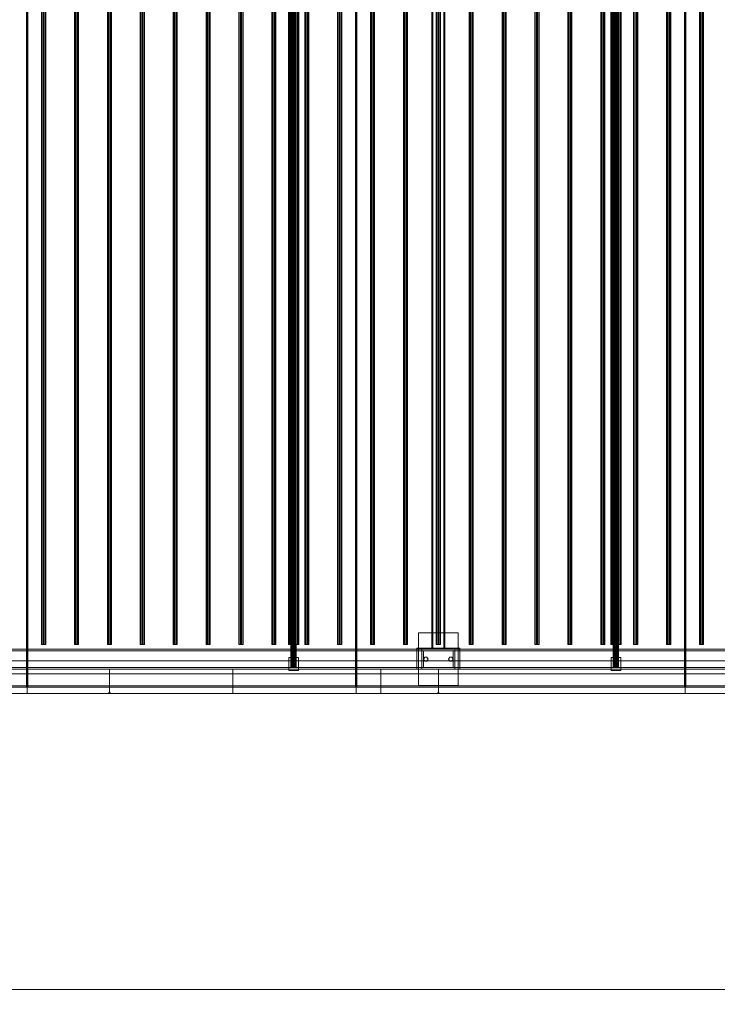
# Model space of a CAD drawing. Header units: millimetres. Extents: x -4395 to 65662, y -65530 to 6847.
# Tile 958 of 1034: x 57188 to 59309, y -20345 to -17350. Entities that reach past the tile are written whole.
import ezdxf

# ---------------------------------------------------------------- set-up
doc = ezdxf.new("R2010")
doc.units = ezdxf.units.MM
doc.layers.add('COTAS_O', color=1, linetype='Continuous', lineweight=0)
doc.layers.add('superior_secador', color=7, linetype='Continuous', lineweight=0)
doc.dimstyles.new('R19_100', dxfattribs={"dimtxt": 250, "dimasz": 150, "dimexe": 150, "dimexo": 80, "dimgap": 100, "dimtad": 1, "dimtih": 1, "dimtoh": 1, "dimdsep": 46, "dimcen": 0.09, "dimadec": 0, "dimazin": 0, "dimtfac": 1, "dimtdec": 4, "dimtofl": 0, "dimtmove": 0, "dimatfit": 3, "dimfxl": 1, "dimtolj": 1, "dimtzin": 0, "dimarcsym": 0})

# ---------------------------------------------------------------- blocks, each defined once
blk = doc.blocks.new('DIM_R33_40')
at = {"layer": 'COTAS_O'}
for p, q in [((40461.1, -19400), (40461.1, -20300)), ((60461.1, -19400), (60461.1, -20300)), ((40461.1, -20300), (40611.1, -20255)), ((60461.1, -20300), (60311.1, -20255)), ((40461.1, -20300), (60461.1, -20300)), ((40461.1, -20300), (40611.1, -20345)), ((60461.1, -20300), (60311.1, -20345))]:
    blk.add_line(p, q, dxfattribs=at)
blk.add_text('20000 O', height=250, dxfattribs=at).set_placement((50461.1, -20200))

msp = doc.modelspace()

# ---------------------------------------------------------------- linework, layer by layer
at = {"layer": 'superior_secador'}
for p, q in [((57209.134, -19380), (57209.134, -16620)), ((57211.134, -16600), (57211.134, -19400)), ((57213.134, -16620), (57213.134, -19380)), ((58209.134, -19380), (58209.134, -16620)), ((58211.134, -16600), (58211.134, -19400)), ((58213.134, -16620), (58213.134, -19380)), ((59209.134, -19380), (59209.134, -16620)), ((59211.134, -16600), (59211.134, -19400)), ((59213.134, -16620), (59213.134, -19380)), ((58013.134, -16680), (58013.134, -19320)), ((58013.406, -16680), (58013.406, -19320)), ((58014.206, -16680), (58014.206, -19320)), ((58015.477, -16680), (58015.477, -19320)), ((58017.134, -16680), (58017.134, -19320)), ((58019.063, -16680), (58019.063, -19320)), ((58021.134, -16680), (58021.134, -19320)), ((58023.204, -16680), (58023.204, -19320)), ((58025.134, -16680), (58025.134, -19320)), ((58026.791, -16680), (58026.791, -19320)), ((58028.062, -16680), (58028.062, -19320)), ((58028.861, -16680), (58028.861, -19320)), ((58029.134, -19320), (58029.134, -16680)), ((58993.134, -16680), (58993.134, -19320)), ((58993.406, -16680), (58993.406, -19320)), ((58994.206, -16680), (58994.206, -19320)), ((58995.477, -16680), (58995.477, -19320)), ((58997.134, -16680), (58997.134, -19320)), ((58999.063, -16680), (58999.063, -19320)), ((59001.134, -16680), (59001.134, -19320)), ((59003.204, -16680), (59003.204, -19320)), ((59005.134, -16680), (59005.134, -19320)), ((59006.791, -16680), (59006.791, -19320)), ((59008.062, -16680), (59008.062, -19320)), ((59008.861, -16680), (59008.861, -19320)), ((59009.134, -19320), (59009.134, -16680)), ((58441.134, -19265), (58441.134, -16735)), ((58444.134, -16735), (58444.134, -19265)), ((58478.134, -19265), (58478.134, -16735)), ((58481.134, -16735), (58481.134, -19265)), ((57254.784, -16750), (57254.784, -19250)), ((57255.997, -16750), (57255.997, -19250)), ((57259.172, -16750), (57259.172, -19250)), ((57263.096, -16750), (57263.096, -19250)), ((57266.271, -16750), (57266.271, -19250)), ((57267.484, -19250), (57267.484, -16750)), ((57354.784, -16750), (57354.784, -19250)), ((57355.997, -16750), (57355.997, -19250)), ((57359.172, -16750), (57359.172, -19250)), ((57363.096, -16750), (57363.096, -19250)), ((57366.271, -16750), (57366.271, -19250)), ((57367.484, -19250), (57367.484, -16750)), ((57454.784, -16750), (57454.784, -19250)), ((57455.997, -16750), (57455.997, -19250)), ((57459.172, -16750), (57459.172, -19250)), ((57463.096, -16750), (57463.096, -19250)), ((57466.271, -16750), (57466.271, -19250)), ((57467.484, -19250), (57467.484, -16750)), ((57554.784, -16750), (57554.784, -19250)), ((57555.997, -16750), (57555.997, -19250)), ((57559.172, -16750), (57559.172, -19250)), ((57563.096, -16750), (57563.096, -19250)), ((57566.271, -16750), (57566.271, -19250)), ((57567.484, -19250), (57567.484, -16750)), ((57654.784, -16750), (57654.784, -19250)), ((57655.997, -16750), (57655.997, -19250)), ((57659.172, -16750), (57659.172, -19250)), ((57663.096, -16750), (57663.096, -19250)), ((57666.271, -16750), (57666.271, -19250)), ((57667.484, -19250), (57667.484, -16750)), ((57754.784, -16750), (57754.784, -19250)), ((57755.997, -16750), (57755.997, -19250)), ((57759.172, -16750), (57759.172, -19250)), ((57763.096, -16750), (57763.096, -19250)), ((57766.271, -16750), (57766.271, -19250)), ((57767.484, -19250), (57767.484, -16750)), ((57854.784, -16750), (57854.784, -19250)), ((57855.997, -16750), (57855.997, -19250)), ((57859.172, -16750), (57859.172, -19250)), ((57863.096, -16750), (57863.096, -19250)), ((57866.271, -16750), (57866.271, -19250)), ((57867.484, -19250), (57867.484, -16750)), ((57954.784, -16750), (57954.784, -19250)), ((57955.997, -16750), (57955.997, -19250)), ((57959.172, -16750), (57959.172, -19250)), ((57963.096, -16750), (57963.096, -19250)), ((57966.271, -16750), (57966.271, -19250)), ((57967.484, -19250), (57967.484, -16750)), ((58005.134, -16750), (58005.134, -19250)), ((58005.679, -16750), (58005.679, -19250)), ((58007.277, -16750), (58007.277, -19250)), ((58009.82, -16750), (58009.82, -19250)), ((58013.134, -16750), (58013.134, -19250)), ((58016.993, -16750), (58016.993, -19250)), ((58021.134, -16750), (58021.134, -19250)), ((58025.275, -16750), (58025.275, -19250)), ((58029.134, -16750), (58029.134, -19250)), ((58032.448, -16750), (58032.448, -19250)), ((58034.99, -16750), (58034.99, -19250)), ((58036.589, -16750), (58036.589, -19250)), ((58037.134, -19250), (58037.134, -16750)), ((58054.784, -16750), (58054.784, -19250)), ((58055.997, -16750), (58055.997, -19250)), ((58059.172, -16750), (58059.172, -19250)), ((58063.096, -16750), (58063.096, -19250)), ((58066.271, -16750), (58066.271, -19250)), ((58067.484, -19250), (58067.484, -16750)), ((58154.784, -16750), (58154.784, -19250)), ((58155.997, -16750), (58155.997, -19250)), ((58159.172, -16750), (58159.172, -19250)), ((58163.096, -16750), (58163.096, -19250)), ((58166.271, -16750), (58166.271, -19250)), ((58167.484, -19250), (58167.484, -16750)), ((58254.784, -16750), (58254.784, -19250)), ((58255.997, -16750), (58255.997, -19250)), ((58259.172, -16750), (58259.172, -19250)), ((58263.096, -16750), (58263.096, -19250)), ((58266.271, -16750), (58266.271, -19250)), ((58267.484, -19250), (58267.484, -16750)), ((58354.784, -16750), (58354.784, -19250)), ((58355.997, -16750), (58355.997, -19250)), ((58359.172, -16750), (58359.172, -19250)), ((58363.096, -16750), (58363.096, -19250)), ((58366.271, -16750), (58366.271, -19250)), ((58367.484, -19250), (58367.484, -16750)), ((58454.784, -16750), (58454.784, -19250)), ((58455.997, -16750), (58455.997, -19250)), ((58459.172, -16750), (58459.172, -19250)), ((58463.096, -16750), (58463.096, -19250)), ((58466.271, -16750), (58466.271, -19250)), ((58467.484, -19250), (58467.484, -16750)), ((58554.784, -16750), (58554.784, -19250)), ((58555.997, -16750), (58555.997, -19250)), ((58559.172, -16750), (58559.172, -19250)), ((58563.096, -16750), (58563.096, -19250)), ((58566.271, -16750), (58566.271, -19250)), ((58567.484, -19250), (58567.484, -16750)), ((58654.784, -16750), (58654.784, -19250)), ((58655.997, -16750), (58655.997, -19250)), ((58659.172, -16750), (58659.172, -19250)), ((58663.096, -16750), (58663.096, -19250)), ((58666.271, -16750), (58666.271, -19250)), ((58667.484, -19250), (58667.484, -16750)), ((58754.784, -16750), (58754.784, -19250)), ((58755.997, -16750), (58755.997, -19250)), ((58759.172, -16750), (58759.172, -19250)), ((58763.096, -16750), (58763.096, -19250)), ((58766.271, -16750), (58766.271, -19250)), ((58767.484, -19250), (58767.484, -16750)), ((58854.784, -16750), (58854.784, -19250)), ((58855.997, -16750), (58855.997, -19250)), ((58859.172, -16750), (58859.172, -19250)), ((58863.096, -16750), (58863.096, -19250)), ((58866.271, -16750), (58866.271, -19250)), ((58867.484, -19250), (58867.484, -16750)), ((58954.784, -16750), (58954.784, -19250)), ((58955.997, -16750), (58955.997, -19250)), ((58959.172, -16750), (58959.172, -19250)), ((58963.096, -16750), (58963.096, -19250)), ((58966.271, -16750), (58966.271, -19250)), ((58967.484, -19250), (58967.484, -16750)), ((58985.134, -16750), (58985.134, -19250)), ((58985.679, -16750), (58985.679, -19250)), ((58987.277, -16750), (58987.277, -19250)), ((58989.82, -16750), (58989.82, -19250)), ((58993.134, -16750), (58993.134, -19250)), ((58996.993, -16750), (58996.993, -19250)), ((59001.134, -16750), (59001.134, -19250)), ((59005.275, -16750), (59005.275, -19250)), ((59009.134, -16750), (59009.134, -19250)), ((59012.448, -16750), (59012.448, -19250)), ((59014.99, -16750), (59014.99, -19250)), ((59016.589, -16750), (59016.589, -19250)), ((59017.134, -19250), (59017.134, -16750)), ((59054.784, -16750), (59054.784, -19250)), ((59055.997, -16750), (59055.997, -19250)), ((59059.172, -16750), (59059.172, -19250)), ((59063.096, -16750), (59063.096, -19250)), ((59066.271, -16750), (59066.271, -19250)), ((59067.484, -19250), (59067.484, -16750)), ((59154.784, -16750), (59154.784, -19250)), ((59155.997, -16750), (59155.997, -19250)), ((59159.172, -16750), (59159.172, -19250)), ((59163.096, -16750), (59163.096, -19250)), ((59166.271, -16750), (59166.271, -19250)), ((59167.484, -19250), (59167.484, -16750)), ((59254.784, -16750), (59254.784, -19250)), ((59255.997, -16750), (59255.997, -19250)), ((59259.172, -16750), (59259.172, -19250)), ((59263.096, -16750), (59263.096, -19250)), ((59266.271, -16750), (59266.271, -19250)), ((59267.484, -19250), (59267.484, -16750)), ((58401.134, -19375), (58401.134, -19215)), ((58401.134, -19215), (58521.134, -19215)), ((58521.134, -19215), (58521.134, -19375)), ((57255.997, -19250), (57254.784, -19250)), ((57259.172, -19250), (57255.997, -19250)), ((57263.096, -19250), (57259.172, -19250)), ((57266.271, -19250), (57263.096, -19250)), ((57267.484, -19250), (57266.271, -19250)), ((57355.997, -19250), (57354.784, -19250)), ((57359.172, -19250), (57355.997, -19250)), ((57363.096, -19250), (57359.172, -19250)), ((57366.271, -19250), (57363.096, -19250)), ((57367.484, -19250), (57366.271, -19250)), ((57455.997, -19250), (57454.784, -19250)), ((57459.172, -19250), (57455.997, -19250)), ((57463.096, -19250), (57459.172, -19250)), ((57466.271, -19250), (57463.096, -19250)), ((57467.484, -19250), (57466.271, -19250)), ((57555.997, -19250), (57554.784, -19250)), ((57559.172, -19250), (57555.997, -19250)), ((57563.096, -19250), (57559.172, -19250)), ((57566.271, -19250), (57563.096, -19250)), ((57567.484, -19250), (57566.271, -19250)), ((57655.997, -19250), (57654.784, -19250)), ((57659.172, -19250), (57655.997, -19250)), ((57663.096, -19250), (57659.172, -19250)), ((57666.271, -19250), (57663.096, -19250)), ((57667.484, -19250), (57666.271, -19250)), ((57755.997, -19250), (57754.784, -19250)), ((57759.172, -19250), (57755.997, -19250)), ((57763.096, -19250), (57759.172, -19250)), ((57766.271, -19250), (57763.096, -19250)), ((57767.484, -19250), (57766.271, -19250)), ((57855.997, -19250), (57854.784, -19250)), ((57859.172, -19250), (57855.997, -19250)), ((57863.096, -19250), (57859.172, -19250)), ((57866.271, -19250), (57863.096, -19250)), ((57867.484, -19250), (57866.271, -19250)), ((57955.997, -19250), (57954.784, -19250)), ((57959.172, -19250), (57955.997, -19250)), ((57963.096, -19250), (57959.172, -19250)), ((57966.271, -19250), (57963.096, -19250)), ((57967.484, -19250), (57966.271, -19250)), ((58005.679, -19250), (58005.134, -19250)), ((58007.277, -19250), (58005.679, -19250)), ((58009.82, -19250), (58007.277, -19250)), ((58013.134, -19250), (58009.82, -19250)), ((58016.993, -19250), (58013.134, -19250)), ((58021.134, -19250), (58016.993, -19250)), ((58025.275, -19250), (58021.134, -19250)), ((58029.134, -19250), (58025.275, -19250)), ((58032.448, -19250), (58029.134, -19250)), ((58034.99, -19250), (58032.448, -19250)), ((58036.589, -19250), (58034.99, -19250)), ((58037.134, -19250), (58036.589, -19250)), ((58055.997, -19250), (58054.784, -19250)), ((58059.172, -19250), (58055.997, -19250)), ((58063.096, -19250), (58059.172, -19250)), ((58066.271, -19250), (58063.096, -19250)), ((58067.484, -19250), (58066.271, -19250)), ((58155.997, -19250), (58154.784, -19250)), ((58159.172, -19250), (58155.997, -19250)), ((58163.096, -19250), (58159.172, -19250)), ((58166.271, -19250), (58163.096, -19250)), ((58167.484, -19250), (58166.271, -19250)), ((58255.997, -19250), (58254.784, -19250)), ((58259.172, -19250), (58255.997, -19250)), ((58263.096, -19250), (58259.172, -19250)), ((58266.271, -19250), (58263.096, -19250)), ((58267.484, -19250), (58266.271, -19250)), ((58355.997, -19250), (58354.784, -19250)), ((58359.172, -19250), (58355.997, -19250)), ((58363.096, -19250), (58359.172, -19250)), ((58366.271, -19250), (58363.096, -19250)), ((58367.484, -19250), (58366.271, -19250)), ((58455.997, -19250), (58454.784, -19250)), ((58459.172, -19250), (58455.997, -19250)), ((58463.096, -19250), (58459.172, -19250)), ((58466.271, -19250), (58463.096, -19250)), ((58467.484, -19250), (58466.271, -19250)), ((58555.997, -19250), (58554.784, -19250)), ((58559.172, -19250), (58555.997, -19250)), ((58563.096, -19250), (58559.172, -19250)), ((58566.271, -19250), (58563.096, -19250)), ((58567.484, -19250), (58566.271, -19250)), ((58655.997, -19250), (58654.784, -19250)), ((58659.172, -19250), (58655.997, -19250)), ((58663.096, -19250), (58659.172, -19250)), ((58666.271, -19250), (58663.096, -19250)), ((58667.484, -19250), (58666.271, -19250)), ((58755.997, -19250), (58754.784, -19250)), ((58759.172, -19250), (58755.997, -19250)), ((58763.096, -19250), (58759.172, -19250)), ((58766.271, -19250), (58763.096, -19250)), ((58767.484, -19250), (58766.271, -19250)), ((58855.997, -19250), (58854.784, -19250)), ((58859.172, -19250), (58855.997, -19250)), ((58863.096, -19250), (58859.172, -19250)), ((58866.271, -19250), (58863.096, -19250)), ((58867.484, -19250), (58866.271, -19250)), ((58955.997, -19250), (58954.784, -19250)), ((58959.172, -19250), (58955.997, -19250)), ((58963.096, -19250), (58959.172, -19250)), ((58966.271, -19250), (58963.096, -19250)), ((58967.484, -19250), (58966.271, -19250)), ((58985.679, -19250), (58985.134, -19250)), ((58987.277, -19250), (58985.679, -19250)), ((58989.82, -19250), (58987.277, -19250)), ((58993.134, -19250), (58989.82, -19250)), ((58996.993, -19250), (58993.134, -19250)), ((59001.134, -19250), (58996.993, -19250)), ((59005.275, -19250), (59001.134, -19250)), ((59009.134, -19250), (59005.275, -19250)), ((59012.448, -19250), (59009.134, -19250)), ((59014.99, -19250), (59012.448, -19250)), ((59016.589, -19250), (59014.99, -19250)), ((59017.134, -19250), (59016.589, -19250)), ((59055.997, -19250), (59054.784, -19250)), ((59059.172, -19250), (59055.997, -19250)), ((59063.096, -19250), (59059.172, -19250)), ((59066.271, -19250), (59063.096, -19250)), ((59067.484, -19250), (59066.271, -19250)), ((59155.997, -19250), (59154.784, -19250)), ((59159.172, -19250), (59155.997, -19250)), ((59163.096, -19250), (59159.172, -19250)), ((59166.271, -19250), (59163.096, -19250)), ((59167.484, -19250), (59166.271, -19250)), ((59255.997, -19250), (59254.784, -19250)), ((59259.172, -19250), (59255.997, -19250)), ((59263.096, -19250), (59259.172, -19250)), ((59266.271, -19250), (59263.096, -19250)), ((59267.484, -19250), (59266.271, -19250)), ((40461.134, -19265), (60461.134, -19265)), ((60461.134, -19270), (40461.134, -19270)), ((58396.134, -19325), (58396.134, -19262)), ((58396.134, -19262), (58526.134, -19262)), ((58411.134, -19270), (58411.134, -19265)), ((58411.134, -19265), (58511.134, -19265)), ((58511.134, -19270), (58411.134, -19270)), ((58411.134, -19320), (58411.134, -19270)), ((58411.134, -19270), (58416.134, -19270)), ((58416.134, -19270), (58416.134, -19320)), ((58416.134, -19295), (58419.634, -19288.938)), ((58419.634, -19288.938), (58426.634, -19288.938)), ((58426.634, -19288.938), (58430.134, -19295)), ((58481.134, -19265), (58441.134, -19265)), ((58444.134, -19265), (58441.134, -19265)), ((58481.134, -19265), (58478.134, -19265)), ((58492.134, -19295), (58495.634, -19288.938)), ((58495.634, -19288.938), (58502.634, -19288.938)), ((58502.634, -19288.938), (58506.134, -19295)), ((58506.134, -19320), (58506.134, -19270)), ((58506.134, -19270), (58511.134, -19270)), ((58511.134, -19265), (58511.134, -19270)), ((58511.134, -19270), (58511.134, -19320)), ((58526.134, -19262), (58526.134, -19325)), ((40811.134, -19300), (60111.134, -19300)), ((58006.134, -19330), (58006.134, -19290)), ((58006.134, -19290), (58036.134, -19290)), ((58036.134, -19290), (58036.134, -19330)), ((58419.634, -19301.062), (58416.134, -19295)), ((58426.634, -19301.062), (58419.634, -19301.062)), ((58430.134, -19295), (58426.634, -19301.062)), ((58495.634, -19301.062), (58492.134, -19295)), ((58502.634, -19301.062), (58495.634, -19301.062)), ((58506.134, -19295), (58502.634, -19301.062)), ((58986.134, -19330), (58986.134, -19290)), ((58986.134, -19290), (59016.134, -19290)), ((59016.134, -19290), (59016.134, -19330)), ((40461.134, -19320), (60461.134, -19320)), ((60461.134, -19325), (40461.134, -19325)), ((60111.134, -19340), (40811.134, -19340)), ((56461.134, -19325), (57461.134, -19325)), ((57461.134, -19325), (57461.134, -19400)), ((57461.134, -19325), (57836.134, -19325)), ((57836.134, -19325), (57836.134, -19400)), ((57836.134, -19325), (58286.134, -19325)), ((58036.134, -19330), (58006.134, -19330)), ((58013.406, -19320), (58013.134, -19320)), ((58014.206, -19320), (58013.406, -19320)), ((58015.477, -19320), (58014.206, -19320)), ((58017.134, -19320), (58015.477, -19320)), ((58019.063, -19320), (58017.134, -19320)), ((58021.134, -19320), (58019.063, -19320)), ((58023.204, -19320), (58021.134, -19320)), ((58025.134, -19320), (58023.204, -19320)), ((58026.791, -19320), (58025.134, -19320)), ((58028.062, -19320), (58026.791, -19320)), ((58028.861, -19320), (58028.062, -19320)), ((58029.134, -19320), (58028.861, -19320)), ((58286.134, -19325), (58286.134, -19400)), ((58286.134, -19325), (58461.134, -19325)), ((58396.134, -19325), (58396.134, -19320)), ((58396.134, -19320), (58526.134, -19320)), ((58526.134, -19325), (58396.134, -19325)), ((58411.134, -19325), (58411.134, -19320)), ((58411.134, -19320), (58511.134, -19320)), ((58416.134, -19320), (58411.134, -19320)), ((58511.134, -19325), (58411.134, -19325)), ((58461.134, -19325), (58461.134, -19400)), ((58461.134, -19325), (59461.134, -19325)), ((58511.134, -19320), (58506.134, -19320)), ((58511.134, -19320), (58511.134, -19325)), ((58526.134, -19320), (58526.134, -19325)), ((59016.134, -19330), (58986.134, -19330)), ((58993.406, -19320), (58993.134, -19320)), ((58994.206, -19320), (58993.406, -19320)), ((58995.477, -19320), (58994.206, -19320)), ((58997.134, -19320), (58995.477, -19320)), ((58999.063, -19320), (58997.134, -19320)), ((59001.134, -19320), (58999.063, -19320)), ((59003.204, -19320), (59001.134, -19320)), ((59005.134, -19320), (59003.204, -19320)), ((59006.791, -19320), (59005.134, -19320)), ((59008.062, -19320), (59006.791, -19320)), ((59008.861, -19320), (59008.062, -19320)), ((59009.134, -19320), (59008.861, -19320)), ((40461.134, -19376), (60461.134, -19376)), ((58521.134, -19375), (58401.134, -19375)), ((40461.134, -19380), (60461.134, -19380)), ((60461.134, -19400), (40461.134, -19400)), ((57211.134, -19400), (56211.134, -19400)), ((57461.134, -19400), (56461.134, -19400)), ((57213.134, -19380), (57209.134, -19380)), ((58211.134, -19400), (57211.134, -19400)), ((57458.134, -19400), (57458.134, -19397)), ((57458.134, -19397), (57464.134, -19397)), ((57464.134, -19400), (57458.134, -19400)), ((57836.134, -19400), (57461.134, -19400)), ((57464.134, -19397), (57464.134, -19400)), ((58286.134, -19400), (57836.134, -19400)), ((58213.134, -19380), (58209.134, -19380)), ((59211.134, -19400), (58211.134, -19400)), ((58461.134, -19400), (58286.134, -19400)), ((58458.134, -19400), (58458.134, -19397)), ((58458.134, -19397), (58464.134, -19397)), ((58464.134, -19400), (58458.134, -19400)), ((59461.134, -19400), (58461.134, -19400)), ((58464.134, -19397), (58464.134, -19400)), ((59213.134, -19380), (59209.134, -19380)), ((60211.134, -19400), (59211.134, -19400))]:
    msp.add_line(p, q, dxfattribs=at)

# ---------------------------------------------------------------- dimensions: what is measured, and where the dimension line sits
at = {"layer": 'COTAS_O'}
dim = msp.add_aligned_dim(p1=(40461.134, -19400), p2=(60461.134, -19400), distance=-900, text='<> O', dimstyle='R19_100', dxfattribs=at)
dim.commit()
dim.dimension.update_dxf_attribs({"geometry": 'DIM_R33_40', "text_midpoint": (50461.134, -20300)})

doc.saveas('drawing.dxf')
